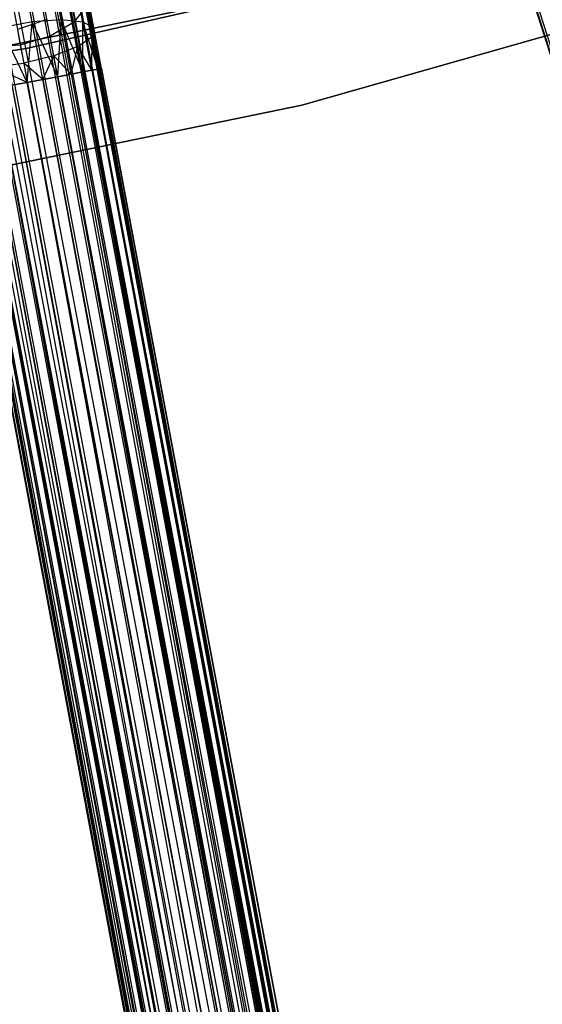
# Model space of a CAD drawing. Extents: x -189 to 189, y -189 to 189.
# Tile 348 of 591: x 11.4 to 18.29, y -73.54 to -60.55. Entities that reach past the tile are written whole.
import ezdxf

# ---------------------------------------------------------------- set-up
doc = ezdxf.new("R2010")
doc.units = 0
doc.header["$LTSCALE"] = 25.4
doc.layers.get('0').update_dxf_attribs({"linetype": 'CONTINUOUS'})

# ---------------------------------------------------------------- blocks, each defined once
blk = doc.blocks.new('CAMELEON-KENAI-C-12244_STL')
at = {"color": 0}
for p, q in [((50.2, -160.844, -9.809), (12.191, -41.509, -9.605)), ((50.2, -160.844, -9.809), (12.191, -41.509, -9.395)), ((50.2, -160.844, -9.809), (12.191, -41.509, -9.605)), ((50.2, -160.844, -9.809), (12.191, -41.509, -9.395)), ((50.158, -160.857, -9.395), (12.191, -41.509, -9.395)), ((50.158, -160.857, -9.395), (12.191, -41.509, -9.395)), ((50.158, -160.857, -9.395), (12.232, -41.496, -9.191)), ((50.158, -160.857, -9.395), (12.232, -41.496, -9.191)), ((31.967, -165.434, -9.395), (8.954, -42.325, -9.395)), ((31.967, -165.434, -9.395), (8.954, -42.325, -9.605)), ((31.84, -165.458, -9), (8.954, -42.325, -9.395)), ((31.84, -165.458, -9), (8.954, -42.325, -9.395)), ((31.967, -165.434, -9.395), (8.954, -42.325, -9.395)), ((31.967, -165.434, -9.395), (8.954, -42.325, -9.605)), ((8.376, -42.433, -8.586), (31.194, -165.579, -8.522)), ((8.376, -42.433, -8.586), (31.194, -165.579, -8.522)), ((31.389, -165.542, -10.414), (8.376, -42.433, -10.414)), ((31.389, -165.542, -10.414), (8.376, -42.433, -10.414)), ((8.554, -42.4, -8.691), (31.567, -165.509, -8.691)), ((8.554, -42.4, -8.691), (31.567, -165.509, -8.691)), ((8.554, -42.4, -8.691), (31.194, -165.579, -8.522)), ((8.554, -42.4, -8.691), (31.194, -165.579, -8.522)), ((31.72, -165.48, -10.169), (8.554, -42.4, -10.309)), ((31.72, -165.48, -10.169), (8.554, -42.4, -10.309)), ((31.389, -165.542, -10.414), (8.554, -42.4, -10.309)), ((31.389, -165.542, -10.414), (8.554, -42.4, -10.309)), ((8.707, -42.371, -8.831), (31.84, -165.458, -9)), ((8.707, -42.371, -8.831), (31.84, -165.458, -9)), ((8.707, -42.371, -8.831), (31.567, -165.509, -8.691)), ((8.707, -42.371, -8.831), (31.567, -165.509, -8.691)), ((31.924, -165.442, -9.809), (8.707, -42.371, -10.169)), ((31.924, -165.442, -9.809), (8.707, -42.371, -10.169)), ((31.72, -165.48, -10.169), (8.707, -42.371, -10.169)), ((31.72, -165.48, -10.169), (8.707, -42.371, -10.169)), ((8.827, -42.349, -9), (31.84, -165.458, -9)), ((8.827, -42.349, -9), (31.84, -165.458, -9)), ((31.924, -165.442, -9.809), (8.827, -42.349, -10)), ((31.924, -165.442, -9.809), (8.827, -42.349, -10)), ((31.84, -165.458, -9), (8.911, -42.333, -9.191)), ((31.84, -165.458, -9), (8.911, -42.333, -9.191)), ((31.967, -165.434, -9.395), (8.911, -42.333, -9.809)), ((31.967, -165.434, -9.395), (8.911, -42.333, -9.809)), ((31.924, -165.442, -9.809), (8.911, -42.333, -9.809)), ((31.924, -165.442, -9.809), (8.911, -42.333, -9.809)), ((30.589, -165.692, -10.414), (7.576, -42.583, -10.414)), ((7.576, -42.583, -10.414), (30.989, -165.617, -10.5)), ((30.589, -165.692, -10.414), (7.576, -42.583, -10.414)), ((7.576, -42.583, -8.586), (30.411, -165.725, -8.691)), ((7.576, -42.583, -8.586), (30.411, -165.725, -8.691)), ((7.576, -42.583, -10.414), (30.989, -165.617, -10.5)), ((7.772, -42.546, -8.522), (30.785, -165.655, -8.522)), ((7.772, -42.546, -8.522), (30.785, -165.655, -8.522)), ((7.772, -42.546, -8.522), (30.411, -165.725, -8.691)), ((7.772, -42.546, -8.522), (30.411, -165.725, -8.691)), ((7.772, -42.546, -10.478), (30.989, -165.617, -10.5)), ((7.772, -42.546, -10.478), (30.989, -165.617, -10.5)), ((7.976, -42.508, -8.5), (30.989, -165.617, -8.5)), ((7.976, -42.508, -8.5), (30.989, -165.617, -8.5)), ((7.976, -42.508, -10.5), (30.989, -165.617, -10.5)), ((7.976, -42.508, -10.5), (30.989, -165.617, -10.5)), ((7.976, -42.508, -10.5), (31.389, -165.542, -10.414)), ((7.976, -42.508, -10.5), (31.389, -165.542, -10.414)), ((31.194, -165.579, -8.522), (8.18, -42.47, -8.522)), ((31.194, -165.579, -8.522), (8.18, -42.47, -8.522)), ((8.18, -42.47, -10.478), (31.389, -165.542, -10.414)), ((8.18, -42.47, -10.478), (31.389, -165.542, -10.414)), ((30.054, -165.792, -9.809), (6.999, -42.691, -9.605)), ((30.054, -165.792, -9.809), (6.999, -42.691, -9.395)), ((30.054, -165.792, -9.809), (6.999, -42.691, -9.605)), ((30.054, -165.792, -9.809), (6.999, -42.691, -9.395)), ((30.012, -165.8, -9.395), (6.999, -42.691, -9.395)), ((30.012, -165.8, -9.395), (6.999, -42.691, -9.395)), ((30.259, -165.754, -10.169), (7.041, -42.683, -9.809)), ((30.259, -165.754, -10.169), (7.041, -42.683, -9.809)), ((30.054, -165.792, -9.809), (7.041, -42.683, -9.809)), ((30.054, -165.792, -9.809), (7.041, -42.683, -9.809)), ((30.012, -165.8, -9.395), (7.041, -42.683, -9.191)), ((30.012, -165.8, -9.395), (7.041, -42.683, -9.191)), ((30.138, -165.776, -9), (7.041, -42.683, -9.191)), ((30.138, -165.776, -9), (7.041, -42.683, -9.191)), ((30.259, -165.754, -10.169), (7.125, -42.667, -10)), ((30.259, -165.754, -10.169), (7.125, -42.667, -10)), ((30.138, -165.776, -9), (7.125, -42.667, -9)), ((30.138, -165.776, -9), (7.125, -42.667, -9)), ((30.589, -165.692, -10.414), (7.246, -42.644, -10.169)), ((30.589, -165.692, -10.414), (7.246, -42.644, -10.169)), ((30.259, -165.754, -10.169), (7.246, -42.644, -10.169)), ((30.259, -165.754, -10.169), (7.246, -42.644, -10.169)), ((7.246, -42.644, -8.831), (30.138, -165.776, -9)), ((7.246, -42.644, -8.831), (30.138, -165.776, -9)), ((30.589, -165.692, -10.414), (7.398, -42.616, -10.309)), ((30.589, -165.692, -10.414), (7.398, -42.616, -10.309)), ((30.411, -165.725, -8.691), (7.398, -42.616, -8.691)), ((7.398, -42.616, -8.691), (30.138, -165.776, -9)), ((7.398, -42.616, -8.691), (30.138, -165.776, -9)), ((30.411, -165.725, -8.691), (7.398, -42.616, -8.691)), ((18.012, -59.805, -159.395), (47.826, -153.527, -159.605)), ((18.012, -59.805, -159.395), (47.826, -153.527, -159.605)), ((18.012, -59.805, -159.605), (47.826, -153.527, -159.605)), ((18.012, -59.805, -159.605), (47.826, -153.527, -159.605)), ((11.567, -60.585, -158.623), (11.435, -59.879, -158.921)), ((11.567, -60.585, -158.623), (11.435, -59.879, -158.921)), ((16.063, -59.893, -160.5), (11.488, -60.935, -160.5)), ((11.488, -60.935, -170), (16.063, -59.893, -170)), ((11.488, -60.935, -170), (16.063, -59.893, -170)), ((16.063, -59.893, -160.5), (11.488, -60.935, -160.5)), ((11.948, -60.558, -158.787), (11.824, -59.892, -159.067)), ((11.948, -60.558, -158.787), (11.824, -59.892, -159.067)), ((12.236, -60.586, -159.085), (12.126, -59.993, -159.335)), ((12.236, -60.586, -159.085), (12.126, -59.993, -159.335)), ((14.677, -60.196, -167), (10.138, -61.123, -167)), ((10.138, -61.123, -168), (14.677, -60.196, -168)), ((14.677, -60.196, -167), (10.138, -61.123, -167)), ((10.138, -61.123, -168), (14.677, -60.196, -168)), ((12.382, -60.663, -159.467), (12.288, -60.164, -159.677)), ((12.382, -60.663, -159.467), (12.288, -60.164, -159.677)), ((12.112, -60.59, -160.347), (12.062, -60.319, -160.559)), ((12.112, -60.59, -160.347), (12.062, -60.319, -160.559)), ((12.284, -60.375, -160.036), (12.112, -60.59, -160.347)), ((12.284, -60.375, -160.036), (12.112, -60.59, -160.347)), ((12.359, -60.776, -159.867), (12.284, -60.375, -160.036)), ((12.359, -60.776, -159.867), (12.284, -60.375, -160.036)), ((15.121, -61.683, -160.5), (19.688, -60.382, -160.5)), ((19.688, -60.382, -170), (15.121, -61.683, -170)), ((15.121, -61.683, -160.5), (19.688, -60.382, -160.5)), ((19.688, -60.382, -170), (15.121, -61.683, -170)), ((11.567, -60.585, -158.623), (11.158, -60.661, -158.623)), ((11.567, -60.585, -158.623), (11.158, -60.661, -158.623)), ((11.763, -60.551, -160.732), (11.374, -60.686, -160.793)), ((11.763, -60.551, -160.732), (11.374, -60.686, -160.793)), ((11.504, -61.381, -158.5), (11.567, -60.585, -158.623)), ((11.504, -61.381, -158.5), (11.567, -60.585, -158.623)), ((11.948, -60.558, -158.787), (11.567, -60.585, -158.623)), ((11.948, -60.558, -158.787), (11.567, -60.585, -158.623)), ((11.708, -61.343, -158.522), (11.567, -60.585, -158.623)), ((11.708, -61.343, -158.522), (11.567, -60.585, -158.623)), ((11.904, -61.306, -158.586), (11.567, -60.585, -158.623)), ((11.904, -61.306, -158.586), (11.567, -60.585, -158.623)), ((11.804, -60.772, -160.559), (11.763, -60.551, -160.732)), ((11.804, -60.772, -160.559), (11.763, -60.551, -160.732)), ((12.112, -60.59, -160.347), (11.804, -60.772, -160.559)), ((12.112, -60.59, -160.347), (11.804, -60.772, -160.559)), ((11.904, -61.306, -158.586), (11.948, -60.558, -158.787)), ((11.904, -61.306, -158.586), (11.948, -60.558, -158.787)), ((12.082, -61.273, -158.691), (11.948, -60.558, -158.787)), ((12.082, -61.273, -158.691), (11.948, -60.558, -158.787)), ((12.235, -61.244, -158.831), (11.948, -60.558, -158.787)), ((12.235, -61.244, -158.831), (11.948, -60.558, -158.787)), ((12.236, -60.586, -159.085), (11.948, -60.558, -158.787)), ((12.236, -60.586, -159.085), (11.948, -60.558, -158.787)), ((12.171, -60.906, -160.214), (12.112, -60.59, -160.347)), ((12.171, -60.906, -160.214), (12.112, -60.59, -160.347)), ((12.235, -61.244, -158.831), (12.236, -60.586, -159.085)), ((12.235, -61.244, -158.831), (12.236, -60.586, -159.085)), ((12.355, -61.222, -159), (12.236, -60.586, -159.085)), ((12.355, -61.222, -159), (12.236, -60.586, -159.085)), ((12.439, -61.206, -159.191), (12.236, -60.586, -159.085)), ((12.439, -61.206, -159.191), (12.236, -60.586, -159.085)), ((12.382, -60.663, -159.467), (12.236, -60.586, -159.085)), ((12.382, -60.663, -159.467), (12.236, -60.586, -159.085)), ((11.504, -61.381, -158.5), (11.158, -60.661, -158.623)), ((11.504, -61.381, -158.5), (11.158, -60.661, -158.623)), ((11.374, -60.686, -160.793), (11.412, -60.889, -160.634)), ((11.374, -60.686, -160.793), (11.412, -60.889, -160.634)), ((12.359, -60.776, -159.867), (12.382, -60.663, -159.467)), ((12.359, -60.776, -159.867), (12.382, -60.663, -159.467)), ((12.482, -61.198, -159.605), (12.382, -60.663, -159.467)), ((12.482, -61.198, -159.395), (12.382, -60.663, -159.467)), ((12.439, -61.206, -159.191), (12.382, -60.663, -159.467)), ((12.482, -61.198, -159.395), (12.382, -60.663, -159.467)), ((12.439, -61.206, -159.191), (12.382, -60.663, -159.467)), ((12.482, -61.198, -159.605), (12.382, -60.663, -159.467)), ((11.412, -60.889, -160.634), (11.004, -60.922, -160.559)), ((11.412, -60.889, -160.634), (11.004, -60.922, -160.559)), ((11.804, -60.772, -160.559), (11.412, -60.889, -160.634)), ((11.804, -60.772, -160.559), (11.412, -60.889, -160.634)), ((11.412, -60.889, -160.634), (11.457, -61.126, -160.534)), ((11.412, -60.889, -160.634), (11.457, -61.126, -160.534)), ((11.852, -61.03, -160.451), (11.804, -60.772, -160.559)), ((11.852, -61.03, -160.451), (11.804, -60.772, -160.559)), ((12.171, -60.906, -160.214), (12.359, -60.776, -159.867)), ((12.171, -60.906, -160.214), (12.359, -60.776, -159.867)), ((12.355, -61.222, -160), (12.359, -60.776, -159.867)), ((12.355, -61.222, -160), (12.359, -60.776, -159.867)), ((12.482, -61.198, -159.605), (12.359, -60.776, -159.867)), ((12.439, -61.206, -159.809), (12.359, -60.776, -159.867)), ((12.482, -61.198, -159.605), (12.359, -60.776, -159.867)), ((12.439, -61.206, -159.809), (12.359, -60.776, -159.867)), ((11.488, -60.935, -160.5), (6.847, -61.629, -160.5)), ((6.847, -61.629, -170), (11.488, -60.935, -170)), ((6.847, -61.629, -170), (11.488, -60.935, -170)), ((11.488, -60.935, -160.5), (6.847, -61.629, -160.5)), ((11.488, -60.935, -170), (11.488, -60.935, -160.5)), ((11.488, -60.935, -170), (11.488, -60.935, -160.5)), ((12.171, -60.906, -160.214), (11.852, -61.03, -160.451)), ((12.171, -60.906, -160.214), (11.852, -61.03, -160.451)), ((12.082, -61.273, -160.309), (12.171, -60.906, -160.214)), ((12.082, -61.273, -160.309), (12.171, -60.906, -160.214)), ((12.355, -61.222, -160), (12.171, -60.906, -160.214)), ((12.235, -61.244, -160.169), (12.171, -60.906, -160.214)), ((12.355, -61.222, -160), (12.171, -60.906, -160.214)), ((12.235, -61.244, -160.169), (12.171, -60.906, -160.214)), ((11.053, -61.179, -160.451), (11.457, -61.126, -160.534)), ((11.053, -61.179, -160.451), (11.457, -61.126, -160.534)), ((11.852, -61.03, -160.451), (11.457, -61.126, -160.534)), ((11.852, -61.03, -160.451), (11.457, -61.126, -160.534)), ((11.457, -61.126, -160.534), (11.504, -61.381, -160.5)), ((11.708, -61.343, -160.478), (11.457, -61.126, -160.534)), ((11.708, -61.343, -160.478), (11.457, -61.126, -160.534)), ((11.457, -61.126, -160.534), (11.504, -61.381, -160.5)), ((11.708, -61.343, -160.478), (11.852, -61.03, -160.451)), ((11.708, -61.343, -160.478), (11.852, -61.03, -160.451)), ((12.082, -61.273, -160.309), (11.852, -61.03, -160.451)), ((12.082, -61.273, -160.309), (11.852, -61.03, -160.451)), ((11.904, -61.306, -160.414), (11.852, -61.03, -160.451)), ((11.904, -61.306, -160.414), (11.852, -61.03, -160.451)), ((11.504, -61.381, -160.5), (11.053, -61.179, -160.451)), ((11.504, -61.381, -160.5), (11.053, -61.179, -160.451)), ((11.904, -61.306, -160.414), (12.082, -61.273, -160.309)), ((12.082, -61.273, -158.691), (11.904, -61.306, -158.586)), ((12.082, -61.273, -158.691), (11.904, -61.306, -158.586)), ((11.904, -61.306, -160.414), (12.082, -61.273, -160.309)), ((12.082, -61.273, -160.309), (12.235, -61.244, -160.169)), ((12.235, -61.244, -158.831), (12.082, -61.273, -158.691)), ((12.235, -61.244, -158.831), (12.082, -61.273, -158.691)), ((12.082, -61.273, -160.309), (12.235, -61.244, -160.169)), ((12.082, -61.273, -160.309), (30.154, -157.948, -160.309)), ((12.082, -61.273, -160.309), (30.154, -157.948, -160.309)), ((12.082, -61.273, -158.691), (29.976, -157.981, -158.586)), ((12.082, -61.273, -158.691), (29.976, -157.981, -158.586)), ((12.235, -61.244, -160.169), (12.355, -61.222, -160)), ((12.355, -61.222, -159), (12.235, -61.244, -158.831)), ((12.355, -61.222, -159), (12.235, -61.244, -158.831)), ((12.235, -61.244, -160.169), (12.355, -61.222, -160)), ((12.235, -61.244, -160.169), (30.154, -157.948, -160.309)), ((12.235, -61.244, -160.169), (30.154, -157.948, -160.309)), ((12.235, -61.244, -160.169), (30.427, -157.897, -160)), ((12.235, -61.244, -160.169), (30.427, -157.897, -160)), ((12.235, -61.244, -158.831), (30.306, -157.919, -158.831)), ((12.235, -61.244, -158.831), (30.306, -157.919, -158.831)), ((12.235, -61.244, -158.831), (29.976, -157.981, -158.586)), ((12.235, -61.244, -158.831), (29.976, -157.981, -158.586)), ((12.355, -61.222, -160), (12.439, -61.206, -159.809)), ((12.439, -61.206, -159.191), (12.355, -61.222, -159)), ((12.439, -61.206, -159.191), (12.355, -61.222, -159)), ((12.355, -61.222, -160), (12.439, -61.206, -159.809)), ((12.355, -61.222, -160), (30.427, -157.897, -160)), ((12.355, -61.222, -160), (30.427, -157.897, -160)), ((12.355, -61.222, -159), (30.306, -157.919, -158.831)), ((12.355, -61.222, -159), (30.306, -157.919, -158.831)), ((12.439, -61.206, -159.809), (12.482, -61.198, -159.605)), ((12.482, -61.198, -159.395), (12.439, -61.206, -159.191)), ((12.482, -61.198, -159.395), (12.439, -61.206, -159.191)), ((12.439, -61.206, -159.809), (12.482, -61.198, -159.605)), ((12.439, -61.206, -159.809), (30.427, -157.897, -160)), ((12.439, -61.206, -159.809), (30.427, -157.897, -160)), ((12.439, -61.206, -159.809), (30.553, -157.873, -159.605)), ((12.439, -61.206, -159.809), (30.553, -157.873, -159.605)), ((12.439, -61.206, -159.191), (30.511, -157.881, -159.191)), ((12.439, -61.206, -159.191), (30.511, -157.881, -159.191)), ((12.439, -61.206, -159.191), (30.306, -157.919, -158.831)), ((12.439, -61.206, -159.191), (30.306, -157.919, -158.831)), ((12.482, -61.198, -159.605), (30.553, -157.873, -159.605)), ((12.482, -61.198, -159.605), (30.553, -157.873, -159.605)), ((12.482, -61.198, -159.605), (30.511, -157.881, -159.191)), ((12.482, -61.198, -159.605), (30.511, -157.881, -159.191)), ((12.482, -61.198, -159.395), (30.511, -157.881, -159.191)), ((12.482, -61.198, -159.395), (30.511, -157.881, -159.191)), ((11.504, -61.381, -158.5), (11.3, -61.419, -158.522)), ((11.3, -61.419, -160.478), (11.504, -61.381, -160.5)), ((11.3, -61.419, -160.478), (11.504, -61.381, -160.5)), ((11.504, -61.381, -158.5), (11.3, -61.419, -158.522)), ((11.504, -61.381, -160.5), (11.708, -61.343, -160.478)), ((11.708, -61.343, -158.522), (11.504, -61.381, -158.5)), ((11.708, -61.343, -158.522), (11.504, -61.381, -158.5)), ((11.504, -61.381, -160.5), (11.708, -61.343, -160.478)), ((29.576, -158.056, -158.5), (11.504, -61.381, -158.5)), ((11.504, -61.381, -158.5), (29.176, -158.131, -158.586)), ((11.504, -61.381, -158.5), (29.176, -158.131, -158.586)), ((11.504, -61.381, -160.5), (29.576, -158.056, -160.5)), ((11.504, -61.381, -160.5), (29.576, -158.056, -160.5)), ((29.576, -158.056, -158.5), (11.504, -61.381, -158.5)), ((11.708, -61.343, -160.478), (11.904, -61.306, -160.414)), ((11.904, -61.306, -158.586), (11.708, -61.343, -158.522)), ((11.904, -61.306, -158.586), (11.708, -61.343, -158.522)), ((11.708, -61.343, -160.478), (11.904, -61.306, -160.414)), ((11.708, -61.343, -160.478), (29.78, -158.018, -160.478)), ((11.708, -61.343, -160.478), (29.78, -158.018, -160.478)), ((11.708, -61.343, -158.522), (29.576, -158.056, -158.5)), ((11.708, -61.343, -158.522), (29.576, -158.056, -158.5)), ((11.904, -61.306, -160.414), (29.78, -158.018, -160.478)), ((11.904, -61.306, -160.414), (29.78, -158.018, -160.478)), ((11.904, -61.306, -160.414), (30.154, -157.948, -160.309)), ((11.904, -61.306, -160.414), (30.154, -157.948, -160.309)), ((11.904, -61.306, -158.586), (29.976, -157.981, -158.586)), ((11.904, -61.306, -158.586), (29.976, -157.981, -158.586)), ((11.904, -61.306, -158.586), (29.576, -158.056, -158.5)), ((11.904, -61.306, -158.586), (29.576, -158.056, -158.5)), ((10.653, -61.54, -159), (28.641, -158.231, -159.191)), ((10.653, -61.54, -159), (28.641, -158.231, -159.191)), ((10.653, -61.54, -160), (28.725, -158.215, -160)), ((10.653, -61.54, -160), (28.725, -158.215, -160)), ((10.774, -61.517, -158.831), (28.845, -158.193, -158.831)), ((10.774, -61.517, -158.831), (28.845, -158.193, -158.831)), ((10.774, -61.517, -158.831), (28.641, -158.231, -159.191)), ((10.774, -61.517, -158.831), (28.641, -158.231, -159.191)), ((10.774, -61.517, -160.169), (28.725, -158.215, -160)), ((10.774, -61.517, -160.169), (28.725, -158.215, -160)), ((10.774, -61.517, -160.169), (28.998, -158.164, -160.309)), ((10.774, -61.517, -160.169), (28.998, -158.164, -160.309)), ((10.926, -61.489, -158.691), (28.845, -158.193, -158.831)), ((10.926, -61.489, -158.691), (28.845, -158.193, -158.831)), ((10.926, -61.489, -160.309), (28.998, -158.164, -160.309)), ((10.926, -61.489, -160.309), (28.998, -158.164, -160.309)), ((11.104, -61.456, -158.586), (29.176, -158.131, -158.586)), ((11.104, -61.456, -158.586), (29.176, -158.131, -158.586)), ((11.104, -61.456, -158.586), (28.845, -158.193, -158.831)), ((11.104, -61.456, -158.586), (28.845, -158.193, -158.831)), ((11.104, -61.456, -160.414), (28.998, -158.164, -160.309)), ((11.104, -61.456, -160.414), (28.998, -158.164, -160.309)), ((11.104, -61.456, -160.414), (29.371, -158.094, -160.478)), ((11.104, -61.456, -160.414), (29.371, -158.094, -160.478)), ((11.3, -61.419, -158.522), (29.176, -158.131, -158.586)), ((11.3, -61.419, -158.522), (29.176, -158.131, -158.586)), ((11.3, -61.419, -160.478), (29.371, -158.094, -160.478)), ((11.3, -61.419, -160.478), (29.371, -158.094, -160.478)), ((10.526, -61.564, -159.395), (28.598, -158.239, -159.605)), ((10.526, -61.564, -159.395), (28.598, -158.239, -159.605)), ((10.526, -61.564, -159.605), (28.598, -158.239, -159.605)), ((10.526, -61.564, -159.605), (28.598, -158.239, -159.605)), ((10.569, -61.556, -159.191), (28.641, -158.231, -159.191)), ((10.569, -61.556, -159.191), (28.641, -158.231, -159.191)), ((10.569, -61.556, -159.191), (28.598, -158.239, -159.605)), ((10.569, -61.556, -159.191), (28.598, -158.239, -159.605)), ((10.569, -61.556, -159.809), (28.598, -158.239, -159.605)), ((10.569, -61.556, -159.809), (28.598, -158.239, -159.605)), ((10.569, -61.556, -159.809), (28.725, -158.215, -160)), ((10.569, -61.556, -159.809), (28.725, -158.215, -160)), ((10.47, -62.64, -160.5), (15.121, -61.683, -160.5)), ((15.121, -61.683, -170), (10.47, -62.64, -170)), ((10.47, -62.64, -160.5), (15.121, -61.683, -160.5)), ((15.121, -61.683, -170), (10.47, -62.64, -170)), ((15.121, -61.683, -160.5), (15.121, -61.683, -170)), ((15.121, -61.683, -160.5), (15.121, -61.683, -170))]:
    blk.add_line(p, q, dxfattribs=at)

msp = doc.modelspace()

# ---------------------------------------------------------------- block references
at = {"color": 0}
msp.add_blockref('CAMELEON-KENAI-C-12244_STL', (0, 0), dxfattribs=at)

doc.saveas('drawing.dxf')
